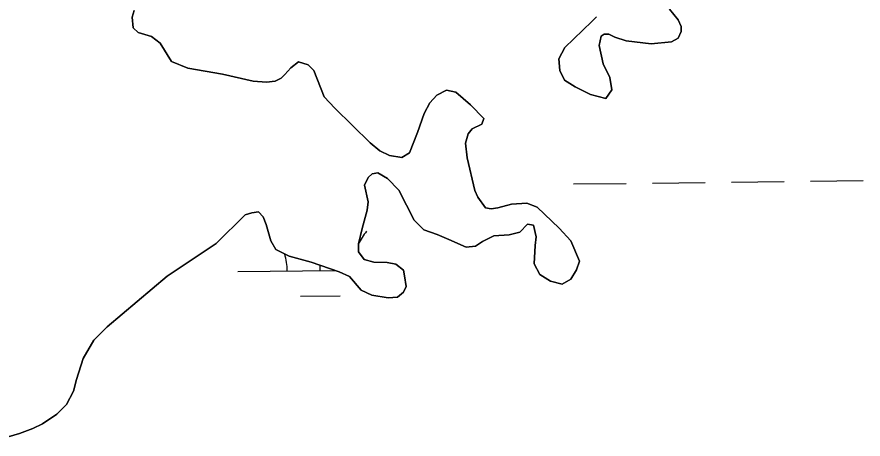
# Model space of a CAD drawing. Extents: x 3684037 to 3722149, y 433263 to 459021.
# Drawn here: x 3714882 to 3715396, y 451639 to 451895 of the extents above; entities that cross this region are included whole.
import ezdxf

# ---------------------------------------------------------------- set-up
doc = ezdxf.new("R2010")
doc.units = 0
doc.layers.add('V-TOPO-SHOR', color=7, linetype='Continuous')
doc.layers.add('V-WETL-SWMP', color=7, linetype='Continuous')

msp = doc.modelspace()

# ---------------------------------------------------------------- linework, layer by layer
at = {"layer": 'V-TOPO-SHOR'}
for points in [[(3715278.68, 451900.06), (3715283.92, 451893.62), (3715285.66, 451889.52), (3715285.65, 451886.6), (3715283.88, 451882.52), (3715279.79, 451880.2), (3715267.52, 451879.07), (3715252.34, 451880.87), (3715245.34, 451883.23), (3715241.84, 451884.99), (3715238.92, 451885), (3715237.16, 451883.84), (3715235.97, 451878.01), (3715238.27, 451866.9), (3715242.33, 451858.71), (3715243.48, 451851.11), (3715239.96, 451845.87), (3715230.62, 451848.24), (3715221.29, 451852.94), (3715214.88, 451857.05), (3715211.98, 451862.9), (3715211.41, 451869.91), (3715214.94, 451876.91), (3715231.35, 451892.62), (3715234.28, 451895.53)], [(3714953.35, 451899.38), (3714952.17, 451895.29), (3714952.73, 451888.86), (3714955.64, 451885.94), (3714963.81, 451883.57), (3714969.06, 451879.47), (3714976.03, 451868.35), (3714985.94, 451864.23), (3715006.96, 451860.65), (3715025.64, 451856.5), (3715033.81, 451855.89), (3715039.07, 451856.46), (3715042.58, 451858.2), (3715044.92, 451860.53), (3715048.44, 451864.6), (3715053.12, 451868.09), (3715058.96, 451866.32), (3715062.45, 451862.8), (3715068.83, 451847.01), (3715075.23, 451839.98), (3715096.77, 451818.89), (3715102.6, 451814.19), (3715108.43, 451811.26), (3715116.02, 451810.06), (3715120.7, 451812.97), (3715125.41, 451825.22), (3715129.54, 451836.89)], [(3715129.54, 451836.89), (3715133.06, 451843.3), (3715137.17, 451847.96), (3715143.02, 451850.86), (3715148.85, 451849.67), (3715157.59, 451842.05), (3715165.74, 451833.85), (3715164.56, 451830.35), (3715158.71, 451827.45), (3715156.37, 451824.53), (3715154.59, 451818.7), (3715155.73, 451809.93), (3715160.34, 451790.06), (3715162.08, 451785.96), (3715166.73, 451779.52), (3715170.23, 451778.93), (3715174.32, 451779.5), (3715182.51, 451781.81), (3715191.85, 451782.36), (3715198.27, 451780.01), (3715211.66, 451767.11), (3715218.65, 451759.49), (3715223.86, 451747.21), (3715222.09, 451741.96), (3715218.57, 451736.13), (3715213.3, 451733.23), (3715206.3, 451735), (3715199.89, 451739.11), (3715196.41, 451745.55), (3715197.03, 451756.65), (3715197.63, 451761.9), (3715195.9, 451768.92), (3715192.4, 451769.51), (3715187.71, 451764.85), (3715181.28, 451763.12), (3715171.93, 451762.57), (3715164.91, 451759.09), (3715160.81, 451756.18), (3715154.97, 451755.61), (3715144.47, 451760.32), (3715137.47, 451763.27), (3715129.3, 451766.21), (3715123.48, 451772.07), (3715114.2, 451790.21), (3715107.21, 451797.24), (3715101.38, 451800.77), (3715097.88, 451800.19), (3715095.53, 451797.86), (3715093.18, 451793.2), (3715095.49, 451783.26), (3715094.88, 451778.01), (3715091.93, 451766.92), (3715089.56, 451757.58), (3715089.54, 451752.91), (3715093.03, 451748.23), (3715098.87, 451746.45), (3715107.04, 451746.43), (3715112.3, 451745.24), (3715116.96, 451741.72), (3715117.53, 451738.22), (3715118.68, 451731.79), (3715116.91, 451728.29), (3715113.4, 451725.38), (3715107.56, 451724.82), (3715097.63, 451726.6), (3715091.22, 451729.54), (3715084.24, 451737.74), (3715077.82, 451740.68), (3715060.9, 451746.58), (3715047.48, 451750.13), (3715039.32, 451754.24), (3715036.41, 451759.51), (3715033.53, 451769.45), (3715031.79, 451774.13), (3715028.88, 451777.06), (3715024.79, 451776.49), (3715020.7, 451775.33), (3715003.12, 451757.87), (3714973.26, 451738.11), (3714936.95, 451707.27), (3714928.75, 451699.12), (3714922.29, 451688.04), (3714918.16, 451675.21), (3714916.38, 451668.2), (3714912.27, 451660.04), (3714906.4, 451654.22), (3714897.62, 451648.41), (3714891.77, 451645.51), (3714883.59, 451642.61), (3714871.89, 451639.15)]]:
    msp.add_lwpolyline(points, dxfattribs=at)
at = {"layer": 'V-WETL-SWMP'}
for p, q in [((3715283.92, 451893.62), (3715278.68, 451900.06)), ((3714952.17, 451895.29), (3714953.35, 451899.38)), ((3714952.73, 451888.86), (3714952.17, 451895.29)), ((3715234.28, 451895.53), (3715231.35, 451892.62)), ((3715231.35, 451892.62), (3715214.94, 451876.91)), ((3715285.66, 451889.52), (3715283.92, 451893.62)), ((3714955.64, 451885.93), (3714952.73, 451888.86)), ((3714963.81, 451883.57), (3714955.64, 451885.93)), ((3715237.16, 451883.84), (3715238.92, 451885)), ((3715238.92, 451885), (3715241.84, 451884.99)), ((3715241.84, 451884.99), (3715245.33, 451883.23)), ((3715283.88, 451882.52), (3715285.65, 451886.6)), ((3715285.65, 451886.6), (3715285.66, 451889.52)), ((3714969.06, 451879.47), (3714963.81, 451883.57)), ((3714976.03, 451868.35), (3714969.06, 451879.47)), ((3715235.97, 451878), (3715237.16, 451883.84)), ((3715245.33, 451883.23), (3715252.34, 451880.87)), ((3715252.34, 451880.87), (3715267.52, 451879.07)), ((3715267.52, 451879.07), (3715279.79, 451880.2)), ((3715279.79, 451880.2), (3715283.88, 451882.52)), ((3715214.94, 451876.91), (3715211.41, 451869.91)), ((3715238.27, 451866.9), (3715235.97, 451878)), ((3715211.41, 451869.91), (3715211.98, 451862.9)), ((3714985.94, 451864.22), (3714976.03, 451868.35)), ((3715006.96, 451860.65), (3714985.94, 451864.22)), ((3715048.44, 451864.6), (3715044.92, 451860.53)), ((3715053.13, 451868.09), (3715048.44, 451864.6)), ((3715058.96, 451866.32), (3715053.13, 451868.09)), ((3715062.45, 451862.8), (3715058.96, 451866.32)), ((3715242.33, 451858.71), (3715238.27, 451866.9)), ((3715025.64, 451856.5), (3715006.96, 451860.65)), ((3715044.92, 451860.53), (3715042.58, 451858.2)), ((3715068.83, 451847.01), (3715062.45, 451862.8)), ((3715211.98, 451862.9), (3715214.88, 451857.05)), ((3715033.81, 451855.89), (3715025.64, 451856.5)), ((3715039.07, 451856.46), (3715033.81, 451855.89)), ((3715042.58, 451858.2), (3715039.07, 451856.46)), ((3715214.88, 451857.05), (3715221.29, 451852.94)), ((3715243.48, 451851.11), (3715242.33, 451858.71)), ((3715143.02, 451850.86), (3715137.17, 451847.96)), ((3715148.85, 451849.67), (3715143.02, 451850.86)), ((3715157.59, 451842.05), (3715148.85, 451849.67)), ((3715221.29, 451852.94), (3715230.62, 451848.23)), ((3715239.96, 451845.87), (3715243.48, 451851.11)), ((3715075.23, 451839.98), (3715068.83, 451847.01)), ((3715137.17, 451847.96), (3715133.06, 451843.3)), ((3715230.62, 451848.23), (3715239.96, 451845.87)), ((3715096.77, 451818.89), (3715075.23, 451839.98)), ((3715133.06, 451843.3), (3715129.54, 451836.89)), ((3715165.74, 451833.85), (3715157.59, 451842.05)), ((3715129.54, 451836.89), (3715125.41, 451825.22)), ((3715164.56, 451830.35), (3715165.74, 451833.85)), ((3715158.71, 451827.44), (3715164.56, 451830.35)), ((3715125.41, 451825.22), (3715120.7, 451812.97)), ((3715154.59, 451818.7), (3715156.36, 451824.53)), ((3715156.36, 451824.53), (3715158.71, 451827.44)), ((3715102.6, 451814.19), (3715096.77, 451818.89)), ((3715155.73, 451809.93), (3715154.59, 451818.7)), ((3715108.43, 451811.26), (3715102.6, 451814.19)), ((3715120.7, 451812.97), (3715116.02, 451810.06)), ((3715116.02, 451810.06), (3715108.43, 451811.26)), ((3715160.34, 451790.06), (3715155.73, 451809.93)), ((3715093.18, 451793.2), (3715095.53, 451797.86)), ((3715095.53, 451797.86), (3715097.88, 451800.19)), ((3715097.88, 451800.19), (3715101.38, 451800.77)), ((3715101.38, 451800.77), (3715107.21, 451797.24)), ((3715107.21, 451797.24), (3715114.2, 451790.21)), ((3715095.48, 451783.26), (3715093.18, 451793.2)), ((3715220.26, 451794), (3715252.26, 451794.37)), ((3715268.26, 451794.56), (3715300.26, 451794.93)), ((3715316.26, 451795.12), (3715348.26, 451795.49)), ((3715364.25, 451795.68), (3715396.25, 451796.05)), ((3715114.2, 451790.21), (3715123.48, 451772.07)), ((3715162.08, 451785.96), (3715160.34, 451790.06)), ((3715094.88, 451778.01), (3715095.48, 451783.26)), ((3715166.73, 451779.52), (3715162.08, 451785.96)), ((3715182.51, 451781.81), (3715174.32, 451779.5)), ((3715191.85, 451782.36), (3715182.51, 451781.81)), ((3715198.27, 451780), (3715191.85, 451782.36)), ((3715020.7, 451775.33), (3715024.79, 451776.49)), ((3715024.79, 451776.49), (3715028.88, 451777.06)), ((3715028.88, 451777.06), (3715031.79, 451774.13)), ((3715091.93, 451766.92), (3715094.88, 451778.01)), ((3715170.23, 451778.93), (3715166.73, 451779.52)), ((3715174.32, 451779.5), (3715170.23, 451778.93)), ((3715211.66, 451767.11), (3715198.27, 451780)), ((3715003.12, 451757.87), (3715020.7, 451775.33)), ((3715031.79, 451774.13), (3715033.53, 451769.45)), ((3715123.48, 451772.07), (3715129.3, 451766.21)), ((3715033.53, 451769.45), (3715036.41, 451759.51)), ((3715089.56, 451757.58), (3715091.93, 451766.92)), ((3715129.3, 451766.21), (3715137.47, 451763.27)), ((3715187.71, 451764.85), (3715192.4, 451769.51)), ((3715192.4, 451769.51), (3715195.9, 451768.91)), ((3715195.9, 451768.91), (3715197.63, 451761.9)), ((3715218.65, 451759.49), (3715211.66, 451767.11)), ((3715137.47, 451763.27), (3715144.47, 451760.32)), ((3715164.91, 451759.09), (3715171.93, 451762.57)), ((3715171.93, 451762.57), (3715181.28, 451763.12)), ((3715181.28, 451763.12), (3715187.71, 451764.85)), ((3715197.63, 451761.9), (3715197.03, 451756.65)), ((3714973.26, 451738.11), (3715003.12, 451757.87)), ((3715036.41, 451759.51), (3715039.32, 451754.24)), ((3715089.54, 451752.91), (3715089.56, 451757.58)), ((3715144.47, 451760.32), (3715154.97, 451755.62)), ((3715154.97, 451755.62), (3715160.81, 451756.18)), ((3715160.81, 451756.18), (3715164.91, 451759.09)), ((3715197.03, 451756.65), (3715196.41, 451745.55)), ((3715223.86, 451747.21), (3715218.65, 451759.49)), ((3715039.32, 451754.24), (3715047.48, 451750.13)), ((3715093.03, 451748.23), (3715089.54, 451752.91)), ((3715047.48, 451750.13), (3715060.9, 451746.58)), ((3715060.9, 451746.58), (3715077.82, 451740.68)), ((3715098.87, 451746.45), (3715093.03, 451748.23)), ((3715107.04, 451746.43), (3715098.87, 451746.45)), ((3715112.3, 451745.24), (3715107.04, 451746.43)), ((3715222.09, 451741.96), (3715223.86, 451747.21)), ((3715016.28, 451740.88), (3715075.28, 451741.57)), ((3715066.27, 451741.47), (3715066.24, 451744.72)), ((3715077.82, 451740.68), (3715084.24, 451737.74)), ((3715116.96, 451741.72), (3715112.3, 451745.24)), ((3715117.53, 451738.22), (3715116.96, 451741.72)), ((3715196.41, 451745.55), (3715199.89, 451739.11)), ((3715218.57, 451736.13), (3715222.09, 451741.96)), ((3714936.95, 451707.27), (3714973.26, 451738.11)), ((3715084.24, 451737.74), (3715091.22, 451729.54)), ((3715118.68, 451731.79), (3715117.53, 451738.22)), ((3715199.89, 451739.11), (3715206.3, 451735)), ((3715213.3, 451733.23), (3715218.57, 451736.13)), ((3715116.91, 451728.29), (3715118.68, 451731.79)), ((3715206.3, 451735), (3715213.3, 451733.23)), ((3715054.45, 451725.9), (3715078.45, 451726.17)), ((3715091.22, 451729.54), (3715097.63, 451726.6)), ((3715097.63, 451726.6), (3715107.56, 451724.82)), ((3715107.56, 451724.82), (3715113.4, 451725.38)), ((3715113.4, 451725.38), (3715116.91, 451728.29)), ((3714928.75, 451699.12), (3714936.95, 451707.27)), ((3714922.29, 451688.04), (3714928.75, 451699.12)), ((3714918.16, 451675.21), (3714922.29, 451688.04)), ((3714916.38, 451668.2), (3714918.16, 451675.21)), ((3714912.26, 451660.04), (3714916.38, 451668.2)), ((3714906.4, 451654.22), (3714912.26, 451660.04)), ((3714897.62, 451648.41), (3714906.4, 451654.22)), ((3714891.77, 451645.51), (3714897.62, 451648.41)), ((3714883.59, 451642.61), (3714891.77, 451645.51)), ((3714871.89, 451639.15), (3714883.59, 451642.61))]:
    msp.add_line(p, q, dxfattribs=at)
for centre, start, end in [((3715121.51, 451742.58), 139.8949, 155.0141), ((3715011.03, 451741.3), 359.8949, 16.8208)]:
    msp.add_arc(centre, 35.25, start, end, dxfattribs=at)

doc.saveas('drawing.dxf')
